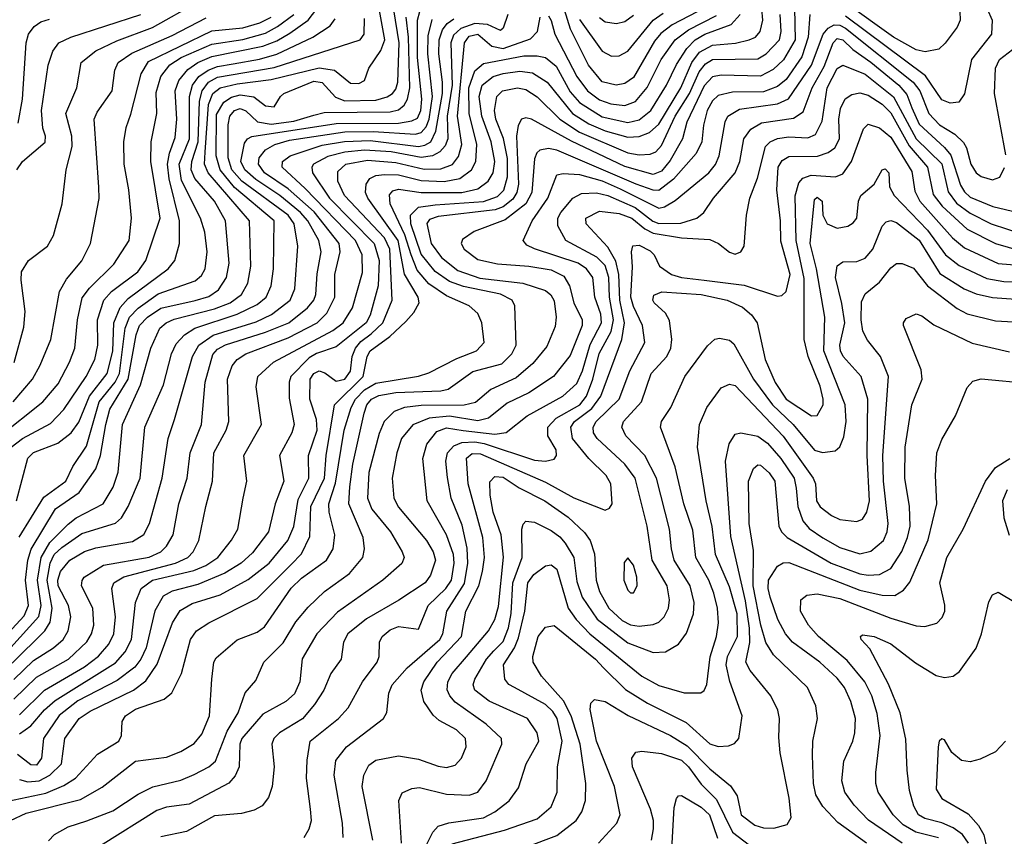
# Model space of a CAD drawing. Extents: x 997028 to 1115134, y 536408 to 618974.
# Tile 289 of 473: x 1021226 to 1024706, y 594219 to 597106. Entities that reach past the tile are written whole.
import ezdxf

# ---------------------------------------------------------------- set-up
doc = ezdxf.new("R2010")
doc.units = 0

msp = doc.modelspace()

# ---------------------------------------------------------------- linework, layer by layer
at = {"layer": '0CON10XD'}
for points in [[(1021194.1, 594885.9), (1021293.4, 594996.6), (1021301.6, 595035), (1021288.9, 595125), (1021301.8, 595205), (1021332.5, 595257.5), (1021397.1, 595322.9), (1021425.3, 595344.7), (1021520.9, 595395), (1021556.3, 595453.7), (1021573.7, 595506.3), (1021589.3, 595675), (1021652.7, 595815), (1021689.3, 595945), (1021721, 596015), (1021744.1, 596035), (1021772.2, 596047.8), (1021915, 596083.8), (1021969.5, 596105), (1022009.5, 596135), (1022031.7, 596175), (1022042.8, 596235), (1022038.6, 596395), (1021892.3, 596565), (1021879.2, 596595), (1021881.9, 596638.1), (1021893.4, 596806.6), (1021909, 596845), (1021934.6, 596865.4), (1021995, 596879.8), (1022115, 596895.1), (1022285, 596936.3), (1022338.2, 596928.2), (1022395, 596882.3), (1022425, 596880.8), (1022445, 596890.8), (1022460, 596935), (1022502.4, 596997.6), (1022516.1, 597035), (1022485.6, 597205)], [(1023963.2, 597205), (1023966.4, 597035), (1023925.8, 596964.2), (1023889.5, 596930.5), (1023845, 596906.4), (1023705, 596910.6), (1023675, 596903.9), (1023645, 596872.6), (1023584.1, 596744.1), (1023568.2, 596685), (1023525, 596609), (1023495, 596571), (1023465, 596559.4), (1023365, 596587.1), (1023176.6, 596676.6), (1023035, 596754.3), (1023015, 596759.4), (1023000, 596755), (1022987.4, 596732.6), (1022981.7, 596695), (1022989.3, 596525), (1022982.9, 596495), (1022968.5, 596471.5), (1022935, 596445.1), (1022906.4, 596433.6), (1022705, 596410), (1022675, 596400), (1022664.5, 596385.5), (1022680.2, 596315), (1022716.8, 596265), (1022775, 596218.9), (1022852.8, 596192.8), (1023004.3, 596174.3), (1023085, 596149.3), (1023103.6, 596133.6), (1023115, 596112.5), (1023122.6, 596055), (1023118.3, 596021.7), (1023089.4, 595950.6), (1023039.5, 595890.5), (1022980.2, 595839.8), (1022891.8, 595798.2), (1022837.1, 595752.9), (1022796.8, 595743.2), (1022645, 595742.2), (1022585.5, 595734.5), (1022549.2, 595720.8), (1022514.2, 595685.8), (1022496.7, 595643.3), (1022460.2, 595505), (1022455.6, 595415), (1022470.4, 595375), (1022536.4, 595295), (1022578.4, 595225), (1022585.3, 595205), (1022576.7, 595183.3), (1022509.6, 595125), (1022349.1, 595010.9), (1022275.7, 594934.3), (1022223.9, 594846.1), (1022216.1, 594765), (1022197.3, 594722.7), (1022166.2, 594695), (1022085, 594650.5), (1022010.6, 594565), (1022004, 594545), (1022001.9, 594465), (1021987.2, 594432.8), (1021965, 594406.9), (1021825, 594333), (1021745, 594321.3), (1021710.1, 594309.9), (1021511.1, 594185)], [(1021206.4, 595893.6), (1021240.4, 596019.6), (1021244.8, 596075), (1021230.6, 596185), (1021232, 596215), (1021257.1, 596255), (1021324.7, 596305.3), (1021345, 596343.3), (1021375.4, 596455), (1021389.7, 596575), (1021411.5, 596658.5), (1021410.4, 596695), (1021388.4, 596775), (1021428, 596865), (1021443.3, 596955), (1021495, 596995.6), (1021568.7, 597031.3), (1021695, 597078.1), (1021859.3, 597170.7)], [(1023650.3, 597149.7), (1023532.3, 597087.7), (1023492, 597058), (1023469.5, 597030.5), (1023395, 596902.1), (1023365, 596881.1), (1023334.8, 596875.2), (1023285, 596887), (1023236.8, 596945), (1023172.3, 597072.3), (1023141.1, 597175)], [(1021193.9, 594275), (1021249.3, 594300.7), (1021440.8, 594349.2), (1021517.7, 594392.3), (1021635, 594484.1), (1021745, 594498.6), (1021795, 594518.2), (1021842.9, 594547.1), (1021869.7, 594580.3), (1021896.5, 594645), (1021904.7, 594775), (1021912.4, 594835), (1021919.9, 594850.1), (1021995, 594913.2), (1022065, 594940.9), (1022090.8, 594959.2), (1022185, 595096.5), (1022221.7, 595131.7), (1022310, 595195), (1022334.1, 595235), (1022340.3, 595285), (1022319.6, 595365), (1022319.1, 595395), (1022342.3, 595467.7), (1022372.3, 595655), (1022397.2, 595735), (1022413.2, 595765), (1022445, 595797.2), (1022485, 595820.9), (1022635, 595846.1), (1022672.2, 595857.8), (1022771.5, 595908.5), (1022840.5, 595935), (1022867.8, 595965), (1022859.5, 596035), (1022845, 596067.8), (1022814.2, 596095), (1022735, 596130.4), (1022672.5, 596172.5), (1022631.2, 596221.2), (1022609.1, 596275), (1022587.7, 596345), (1022535.9, 596455), (1022532.8, 596487.2), (1022545, 596501.6), (1022565, 596507.3), (1022645.5, 596495.5), (1022789.2, 596495), (1022845, 596508.5), (1022882.3, 596535), (1022899.6, 596565), (1022905.1, 596605), (1022892.3, 596675), (1022859.7, 596765), (1022850.1, 596835), (1022860.7, 596875), (1022899.5, 596905), (1022935, 596916.6), (1022994.2, 596924.2), (1023038.5, 596918.5), (1023090.9, 596885), (1023180.3, 596775), (1023237.9, 596737.9), (1023295, 596713.1), (1023375, 596690.9), (1023415, 596692.9), (1023452.4, 596707.6), (1023485, 596736.9), (1023562.5, 596865), (1023601.6, 596955), (1023629, 596991), (1023675, 597016.7), (1023756.4, 597023.6), (1023804.4, 597035), (1023826.2, 597045), (1023843.2, 597065), (1023853, 597105), (1023849, 597145)], [(1021199.4, 594830.6), (1021314.7, 594945.3), (1021334.1, 594975.9), (1021340.6, 595025), (1021323.2, 595125), (1021334, 595185), (1021348.2, 595215), (1021375, 595240.6), (1021445, 595289), (1021564.2, 595325.8), (1021585.2, 595344.8), (1021609.1, 595385), (1021651.2, 595485), (1021667.8, 595665), (1021734, 595815), (1021762.4, 595925), (1021779.5, 595960.5), (1021808, 595992), (1021844.5, 596015.5), (1021995, 596064.6), (1022065, 596099.4), (1022096.7, 596125), (1022114.8, 596165), (1022123.1, 596225), (1022125.2, 596395), (1021985, 596512.9), (1021934.5, 596575), (1021919.8, 596625), (1021921.2, 596771.2), (1021946.9, 596815), (1021975, 596832.2), (1022005, 596840.1), (1022053.5, 596833.5), (1022095, 596802.1), (1022125, 596798.1), (1022147.5, 596835), (1022160, 596845), (1022265, 596889.2), (1022295, 596883.9), (1022342.7, 596832.7), (1022375, 596819.5), (1022485, 596821.8), (1022525, 596833.3), (1022543.2, 596845), (1022555, 596860.7), (1022562, 596885), (1022567.5, 597025), (1022548.8, 597141.2)], [(1021205, 594703.3), (1021285, 594781.9), (1021398.8, 594845), (1021463.6, 594906.4), (1021480.2, 594935), (1021487.7, 594965), (1021484.8, 595025), (1021444.8, 595105), (1021446.1, 595123.9), (1021453.6, 595135), (1021522, 595178), (1021683.9, 595206.1), (1021724.6, 595225), (1021745, 595244.7), (1021768.9, 595285), (1021788.3, 595395), (1021817.4, 595485), (1021828.8, 595575), (1021868.3, 595675), (1021881.5, 595825), (1021908, 595922), (1021925, 595941.3), (1021952.9, 595957.1), (1022095, 596001.1), (1022177.7, 596035), (1022242.7, 596087.3), (1022265.2, 596115), (1022272.6, 596135), (1022277.2, 596207.2), (1022291.2, 596285), (1022283.1, 596325), (1022244.1, 596395), (1022218.6, 596425), (1022145, 596484.2), (1022060.7, 596540.7), (1022022.2, 596575), (1022008, 596605), (1022020.7, 596669.3), (1022031.3, 596685), (1022046.6, 596693.4), (1022345, 596739.1), (1022565, 596740.5), (1022611.6, 596748.4), (1022631.5, 596758.5), (1022643.9, 596785), (1022647.9, 596825), (1022632.3, 596972.3), (1022631.6, 597105), (1022639.7, 597135)], [(1021214.3, 595405), (1021255, 595555.4), (1021275, 595576.1), (1021360.6, 595609.4), (1021408.2, 595645), (1021435, 595683.3), (1021472.6, 595775), (1021535.1, 595855), (1021555, 595934.2), (1021558.7, 596035), (1021580.9, 596089.1), (1021609.7, 596120.3), (1021750.8, 596225), (1021774.7, 596255.3), (1021790.9, 596315), (1021790.2, 596395), (1021754, 596544), (1021748.5, 596595), (1021755.1, 596634.9), (1021775, 596689.2), (1021781.4, 596755), (1021775.2, 596855), (1021788.4, 596891.6), (1021820.1, 596929.9), (1021855.5, 596954.5), (1021905, 596976), (1022085, 597012.3), (1022135, 597031.9), (1022181.2, 597058.8), (1022245.5, 597104.5), (1022275.9, 597145)], [(1024549, 597135), (1024549.7, 597105), (1024539.8, 597080.2), (1024497.3, 597022.7), (1024475, 597002.2), (1024426.8, 596993.2), (1024395, 596999.6), (1024315, 597044.8), (1024145, 597166.2)], [(1024646.2, 597145), (1024662.9, 597105), (1024661.3, 597055), (1024590.2, 596965), (1024565.3, 596844.7), (1024545, 596814.4), (1024515, 596811.5), (1024485, 596823.4), (1024428, 596908), (1024145, 597118.4)], [(1021149.3, 595630.7), (1021307.1, 595755), (1021361.5, 595818.5), (1021402.2, 595895), (1021421.3, 595945), (1021430, 596045), (1021447.2, 596122.8), (1021472.5, 596157.5), (1021558.5, 596241.5), (1021612.7, 596325), (1021621.2, 596405), (1021611.8, 596505), (1021594.7, 596595), (1021594.2, 596675), (1021602.2, 596725), (1021618.2, 596771.8), (1021654.8, 596915), (1021681.4, 596958.6), (1021905, 597066.4), (1022015, 597077.8), (1022075, 597094.9), (1022114.5, 597115.5)], [(1021185, 594936.8), (1021241.2, 594998.8), (1021257, 595035), (1021245.9, 595125), (1021254.4, 595195), (1021266.2, 595233.8), (1021353, 595377), (1021435.8, 595435), (1021495, 595517.9), (1021511.5, 595565), (1021529.8, 595675), (1021545, 595729.2), (1021609, 595835), (1021637.5, 595992.5), (1021649.4, 596025), (1021677.9, 596055), (1021725, 596086.2), (1021846.5, 596113.5), (1021895, 596127.7), (1021928.7, 596151.3), (1021956.4, 596195), (1021965.9, 596245), (1021953.5, 596395), (1021914.8, 596465), (1021845, 596544.4), (1021832.4, 596575), (1021834.3, 596605), (1021856.5, 596675), (1021861.9, 596818.1), (1021870.7, 596855), (1021893, 596885), (1021925, 596903.4), (1022125, 596937.6), (1022428.8, 597035), (1022443.5, 597055), (1022445, 597110)], [(1021196.1, 595595), (1021235.8, 595625), (1021335, 595678.1), (1021382, 595728), (1021461, 595845), (1021491.3, 595905), (1021501.9, 595955), (1021500.3, 596045), (1021523.6, 596115), (1021550.2, 596145), (1021643.2, 596215), (1021672.1, 596255), (1021721.9, 596405), (1021689.1, 596605), (1021690, 596675), (1021710.6, 596775), (1021708.7, 596848.7), (1021724.5, 596905), (1021756.1, 596946.1), (1021797.2, 596972.8), (1021905, 597019.2), (1022015, 597036.1), (1022095, 597059.1), (1022137.7, 597082.3), (1022195.2, 597124.8)], [(1021202.9, 595755), (1021270.7, 595835), (1021298.6, 595885), (1021335.8, 595975), (1021366.8, 596145), (1021391.3, 596188.7), (1021445, 596253.5), (1021476.7, 596315), (1021506.2, 596473.8), (1021505.3, 596514.7), (1021488.9, 596755), (1021500.1, 596779.9), (1021553.2, 596855), (1021562.1, 596927.9), (1021573.5, 596955), (1021621.7, 596988.3), (1021765, 597049.9), (1021885, 597113.1)], [(1021205, 594773.2), (1021275, 594840.7), (1021345, 594885.6), (1021379, 594915), (1021397.4, 594945), (1021406.9, 594995), (1021398.5, 595035), (1021361.7, 595105), (1021360.2, 595125), (1021370, 595155), (1021403.2, 595195), (1021455, 595225.9), (1021495, 595238.8), (1021625, 595260.8), (1021664.2, 595285.8), (1021685.2, 595325), (1021729.8, 595485), (1021751.1, 595625), (1021772.7, 595692.7), (1021836.2, 595915), (1021859.4, 595955), (1021909.6, 595990.4), (1022061.7, 596038.3), (1022115.7, 596064.3), (1022182, 596115), (1022198.1, 596155), (1022208.7, 596305), (1022196.6, 596385), (1022175.4, 596415), (1022011.4, 596535), (1021975.3, 596575), (1021962.3, 596617.7), (1021962.4, 596735), (1021968.6, 596765), (1021985, 596785.1), (1022005, 596791.9), (1022025, 596783.8), (1022066.7, 596745), (1022115, 596736.3), (1022195, 596747.2), (1022265, 596769), (1022302.1, 596777.9), (1022535, 596780.5), (1022565, 596788), (1022585, 596803.9), (1022597.1, 596825), (1022604.7, 596865.3), (1022600.2, 597045), (1022592.4, 597115)], [(1021215.4, 596575), (1021235.4, 596605), (1021316.2, 596673.8), (1021317.3, 596695), (1021307.7, 596722.3), (1021302.5, 596785), (1021326.5, 596945), (1021343.2, 596995), (1021364.6, 597025), (1021406.9, 597045), (1021653.9, 597125)], [(1022951.8, 597125), (1022935, 597076), (1022925, 597067.8), (1022879.7, 597089.7), (1022835, 597093.3), (1022785, 597075.6), (1022758.7, 597051.3), (1022749.4, 597025), (1022754.8, 596875), (1022736.9, 596765), (1022739, 596685), (1022730.2, 596659.8), (1022711.5, 596638.5), (1022685, 596624.9), (1022645, 596619.1), (1022539.1, 596639.1), (1022444.9, 596645.1), (1022375, 596638.4), (1022315, 596622.7), (1022264.2, 596595), (1022258.8, 596585), (1022260.9, 596565), (1022321.2, 596475), (1022479.3, 596315), (1022497, 596255), (1022492.8, 596165), (1022465, 596061.5), (1022450, 596035), (1022345, 595949.2), (1022275, 595926), (1022249.4, 595910.6), (1022184.8, 595845), (1022178.3, 595825), (1022178.2, 595768.2), (1022196.2, 595675), (1022187.9, 595645), (1022144.7, 595565), (1022159.4, 595475), (1022128.8, 595395), (1022105.2, 595295), (1022048.6, 595221.4), (1022008.9, 595185), (1021950.4, 595149.6), (1021855, 595109.7), (1021764.6, 595085.4), (1021732.5, 595067.5), (1021703.7, 595016.3), (1021672.4, 594885), (1021654.5, 594845), (1021633.2, 594816.8), (1021570.7, 594769.3), (1021431.9, 594698.1), (1021365, 594645.9), (1021310, 594565), (1021302.5, 594495), (1021285, 594470.7), (1021265, 594471.3), (1021218.4, 594508.4)], [(1021220.7, 596740.7), (1021235.5, 596825), (1021248.2, 597025), (1021257.5, 597055), (1021277.2, 597082.8), (1021301.1, 597098.9), (1021331.4, 597108.6)], [(1021223.7, 595276.3), (1021311.7, 595418.3), (1021388.8, 595475), (1021413.6, 595526.4), (1021461.6, 595598.4), (1021507.3, 595755), (1021563.8, 595825), (1021578.2, 595855), (1021598.6, 596015), (1021613.8, 596055), (1021644.1, 596085.9), (1021715, 596137.4), (1021846.6, 596183.4), (1021868.2, 596201.8), (1021881.6, 596225), (1021888.7, 596285), (1021880.2, 596355), (1021864.4, 596405), (1021797.8, 596537.8), (1021789.8, 596595), (1021825.8, 596685), (1021825.5, 596835), (1021836.1, 596875), (1021858.7, 596905), (1021891.8, 596928.2), (1021925, 596941.2), (1021980.3, 596950.3), (1022073.7, 596966.3), (1022135.3, 596984.7), (1022261.6, 597045), (1022323.4, 597085), (1022340.6, 597109.4)], [(1021225, 594420.2), (1021255, 594411), (1021295, 594415.4), (1021332.9, 594435), (1021373.1, 594475), (1021385.6, 594565), (1021435.7, 594635), (1021475, 594661.9), (1021627.8, 594735), (1021672, 594768), (1021712.2, 594827.8), (1021766, 594974), (1021793, 595017), (1021835, 595041.9), (1021935, 595072.6), (1022033.5, 595126.5), (1022107.4, 595185), (1022173.2, 595265), (1022195.4, 595314.6), (1022210.7, 595409.3), (1022247.7, 595485), (1022247, 595565), (1022277.2, 595655), (1022275, 595692.9), (1022251, 595765), (1022252.8, 595835), (1022265, 595854.8), (1022285, 595864.4), (1022305, 595857.4), (1022345, 595828.7), (1022375, 595835.2), (1022395, 595863.8), (1022401.6, 595915), (1022412.8, 595945), (1022431.6, 595968.4), (1022467.9, 595995), (1022509.9, 596035), (1022542.6, 596115), (1022534.2, 596295), (1022515, 596335.1), (1022373.8, 596485), (1022350.4, 596535), (1022350.4, 596569.6), (1022378.5, 596595), (1022455, 596609.8), (1022555, 596601), (1022655, 596577.8), (1022715, 596578.6), (1022755.9, 596594.1), (1022777.4, 596622.6), (1022789.2, 596665), (1022773.3, 596765), (1022798, 597025), (1022815, 597048.6), (1022845, 597055.1), (1022895, 597012.4), (1022935.4, 597004.6), (1023031.2, 597038.8), (1023056.7, 597065), (1023066, 597115)], [(1021225, 594581), (1021265, 594609.4), (1021313.7, 594666.3), (1021350.8, 594699.2), (1021565, 594831.9), (1021598.3, 594871.7), (1021621, 594915), (1021635.2, 595045), (1021654.8, 595095), (1021695.3, 595125), (1021841.5, 595158.5), (1021883.5, 595176.5), (1021925.8, 595205), (1021974.4, 595265.6), (1021997.2, 595305), (1022015.8, 595414.2), (1022029.3, 595475), (1022018, 595565), (1022080.6, 595675), (1022062.3, 595807.7), (1022068, 595845), (1022122.5, 595895), (1022332.5, 596007.5), (1022369.1, 596035), (1022402.1, 596087.9), (1022437.2, 596212.8), (1022436.7, 596275), (1022412.7, 596325), (1022235, 596509.5), (1022153.8, 596585), (1022154.7, 596605), (1022181.6, 596625), (1022295, 596662.1), (1022374, 596676), (1022465, 596679.2), (1022635, 596658.3), (1022657.6, 596662.4), (1022678.6, 596675), (1022697.4, 596712.6), (1022720.2, 596845), (1022720.5, 596885), (1022706.9, 596985), (1022708.1, 597035), (1022720.1, 597069.9), (1022737, 597093), (1022761, 597109)], [(1021225, 594648.8), (1021313, 594735), (1021455, 594818.4), (1021504.2, 594855.8), (1021541.4, 594898.6), (1021558.4, 594935), (1021564.8, 594995), (1021552.1, 595095), (1021558.4, 595115), (1021593.8, 595136.2), (1021776.2, 595185), (1021820.6, 595205), (1021839.5, 595225), (1021859.3, 595265), (1021883.7, 595385), (1021907.7, 595475), (1021912, 595575), (1021955.3, 595655), (1021964.7, 595685), (1021960.6, 595835), (1021977.4, 595882.6), (1021994.9, 595905.1), (1022025.4, 595925), (1022175, 595981.5), (1022277.1, 596035), (1022311.5, 596068.5), (1022340, 596125), (1022340.2, 596205), (1022358.6, 596285), (1022355.5, 596315), (1022266.4, 596426.4), (1022175, 596508), (1022091, 596565), (1022069.7, 596595), (1022072, 596618), (1022095, 596646.1), (1022128.2, 596665), (1022180.1, 596680.1), (1022375, 596709.4), (1022475, 596710.5), (1022625, 596701.5), (1022645, 596707.6), (1022662.1, 596727.9), (1022673.4, 596755), (1022685.1, 596834.9), (1022668.6, 596985), (1022670.3, 597049.7), (1022683.3, 597106.7)], [(1021327.6, 594202.4), (1021349.4, 594225), (1021397.6, 594252.4), (1021463.2, 594273.2), (1021555, 594308.8), (1021645, 594368.4), (1021696.1, 594393.9), (1021795, 594417), (1021843.1, 594436.9), (1021895, 594464.7), (1021917.9, 594485), (1021958.8, 594591.2), (1021998.6, 594655), (1022023.3, 594726.7), (1022060.2, 594769.8), (1022088.8, 594835), (1022156.9, 594903.1), (1022202.3, 594977.7), (1022245, 595029.6), (1022303.1, 595085), (1022392.1, 595147.9), (1022438.8, 595205), (1022444.1, 595235), (1022439.8, 595275), (1022389.3, 595395), (1022392.3, 595455), (1022403.7, 595535), (1022443.4, 595715), (1022453, 595745), (1022469, 595765), (1022495, 595777.3), (1022555, 595787.8), (1022715, 595794.1), (1022739.9, 595800.1), (1022827.5, 595862.5), (1022930, 595890), (1022965.7, 595925), (1022980.2, 595955), (1022976.2, 596095), (1022967.1, 596115), (1022925.3, 596135.3), (1022795, 596163.2), (1022745, 596180.5), (1022695, 596215.8), (1022645, 596277.3), (1022608, 596385), (1022607.4, 596415), (1022635, 596443.4), (1022695, 596452.2), (1022865, 596463.9), (1022915, 596480.8), (1022936.6, 596503.4), (1022949.8, 596550.2), (1022949.7, 596615), (1022936.5, 596686.5), (1022908.8, 596755), (1022904.6, 596785), (1022912.5, 596835), (1022932.1, 596855), (1022985, 596865.5), (1023015, 596859.8), (1023055, 596833.5), (1023135.2, 596755), (1023205, 596708.8), (1023375, 596636), (1023415, 596628.2), (1023455, 596630.4), (1023475, 596638.6), (1023495, 596661.6), (1023543.2, 596765), (1023593.4, 596845), (1023627.8, 596922.2), (1023649.6, 596950.4), (1023675.2, 596965.2), (1023835, 596967.4), (1023865, 596986), (1023911.2, 597035), (1023917.9, 597065), (1023914, 597125)], [(1024018.8, 597125), (1024012.8, 597045), (1023990.1, 596975), (1023934.7, 596895.3), (1023905, 596870.5), (1023855, 596850.8), (1023745, 596849.5), (1023695, 596838), (1023675, 596818.8), (1023656.2, 596785), (1023643.2, 596733.2), (1023636.7, 596675), (1023617.1, 596632.9), (1023537.3, 596542.7), (1023485, 596502.7), (1023465, 596503), (1023405, 596525.3), (1023125, 596645.5), (1023095, 596650.7), (1023064.7, 596645.3), (1023053.9, 596636.1), (1023045.2, 596614.8), (1023036.6, 596495), (1023014.9, 596455.1), (1022941.7, 596398.3), (1022832.8, 596357.2), (1022790.6, 596329.4), (1022786.2, 596315), (1022797.1, 596295), (1022845, 596257.9), (1022915, 596243.4), (1023025, 596234.8), (1023105, 596221.4), (1023149.2, 596199.2), (1023169.2, 596165), (1023184.7, 596105.3), (1023213.6, 596045), (1023213.7, 596025), (1023171.3, 595918.7), (1023112.4, 595845), (1023025, 595786.9), (1022949.5, 595750.5), (1022882.6, 595697.4), (1022845, 595688.3), (1022745, 595704.6), (1022672.9, 595697.1), (1022615, 595673.3), (1022575.8, 595625), (1022559.3, 595575), (1022542.7, 595485), (1022548.9, 595415), (1022565, 595382.3), (1022663.4, 595265), (1022687.2, 595225), (1022695.2, 595195), (1022677.9, 595142.1), (1022659.2, 595115), (1022566.1, 595053.9), (1022452, 594988), (1022385.9, 594935), (1022370.3, 594905), (1022361.8, 594845), (1022325.9, 594794.1), (1022300.9, 594735), (1022268.4, 594685), (1022225.4, 594634.6), (1022144.8, 594585.2), (1022124.1, 594565), (1022117.6, 594545), (1022125.3, 594465), (1022118.7, 594395), (1022105, 594355.8), (1022082.9, 594327.1), (1022055, 594311.2), (1022010.1, 594299.9), (1021915, 594291.7), (1021815, 594235.7), (1021725, 594217.1)], [(1023095, 597119.4), (1023105, 597103.3), (1023117.7, 597055), (1023195, 596905.3), (1023233.3, 596855), (1023275, 596822.5), (1023315, 596808.5), (1023365, 596803.4), (1023402.4, 596817.6), (1023443.6, 596866.4), (1023493.9, 596965), (1023543, 597035), (1023590.1, 597069.9), (1023689.4, 597120.6)], [(1023205, 597106.8), (1023285, 596994.6), (1023317.6, 596977.6), (1023345, 596978.4), (1023375, 596995.3), (1023465, 597104.5), (1023500.3, 597129.7)], [(1023275, 597113.7), (1023295, 597099.3), (1023335, 597092.3), (1023365, 597100), (1023395, 597122.7)], [(1023547.6, 596947.6), (1023583.7, 597005), (1023613.4, 597035), (1023647.9, 597055), (1023740.2, 597089.8), (1023772.3, 597125)], [(1022254, 594315), (1022240, 594425), (1022241.5, 594488.5), (1022253.1, 594555), (1022352.7, 594635), (1022386.7, 594673.3), (1022437.5, 594765), (1022490, 594835), (1022496.5, 594855), (1022498.2, 594905), (1022506.6, 594925), (1022535, 594948.9), (1022565, 594960.7), (1022635, 594951.4), (1022670.2, 595035), (1022732.7, 595095), (1022751.7, 595125), (1022761.4, 595185), (1022759.6, 595215), (1022734.9, 595284.9), (1022665.7, 595405), (1022650.7, 595555), (1022665, 595605.5), (1022700.1, 595649.9), (1022735, 595662.8), (1022793.7, 595653.7), (1022905, 595641.2), (1022945, 595646.6), (1023019.7, 595705), (1023146, 595775), (1023195, 595819.7), (1023214.9, 595865.1), (1023242, 595958), (1023281.9, 596035), (1023280, 596065), (1023258.5, 596125), (1023251.8, 596195), (1023229.5, 596225), (1023200, 596245), (1023045, 596296.1), (1023018.8, 596308.8), (1023005.5, 596325), (1023037, 596395), (1023092.5, 596475), (1023125, 596557.9), (1023147, 596563), (1023205, 596559.1), (1023285, 596536.2), (1023348.6, 596508.6), (1023485, 596439.8), (1023505.6, 596444.4), (1023543, 596467), (1023661.4, 596565), (1023685.9, 596594.1), (1023698.3, 596625), (1023719.1, 596745), (1023728.4, 596765), (1023769.7, 596790.3), (1023905, 596808.2), (1023943.1, 596826.9), (1024025.1, 596945), (1024066, 597055), (1024083.8, 597076.2), (1024105, 597087.6), (1024125, 597087), (1024145, 597076.1), (1024383.6, 596885), (1024407.4, 596855), (1024439.8, 596775), (1024477.6, 596735), (1024531.3, 596701.3), (1024561.8, 596671.8), (1024572.8, 596652.8), (1024587.5, 596595), (1024606.5, 596565), (1024625, 596552.1), (1024665, 596540.5), (1024690.9, 596549.1), (1024706.7, 596583.3)], [(1022737.5, 595487.5), (1022732.6, 595545), (1022738.5, 595575), (1022759.9, 595600.1), (1022789.2, 595610.8), (1022835, 595613.2), (1022868, 595608), (1023045, 595549.3), (1023085, 595545.2), (1023115, 595552.5), (1023123.2, 595565), (1023122.4, 595585), (1023092.8, 595635), (1023092.6, 595665), (1023122.5, 595697.5), (1023205.8, 595745), (1023229.2, 595775), (1023252.1, 595835), (1023273.9, 595926.1), (1023316, 596004), (1023325.3, 596045), (1023310.4, 596125), (1023308.6, 596195), (1023295, 596236.9), (1023266.5, 596266.5), (1023155.9, 596325), (1023127.9, 596377.9), (1023127.8, 596405), (1023139.1, 596425), (1023180.8, 596475), (1023211.4, 596491.4), (1023265, 596493.5), (1023305, 596484.1), (1023401.8, 596441.8), (1023464.1, 596394.1), (1023485, 596385.3), (1023563.1, 596386.9), (1023619.1, 596405), (1023643.8, 596425), (1023678.4, 596475), (1023755.4, 596564.6), (1023771.1, 596605), (1023785.6, 596685), (1023810.3, 596719.7), (1023848, 596742), (1023961.4, 596758.6), (1023995, 596780), (1024027, 596865), (1024069.1, 596940.9), (1024101.5, 597025), (1024115, 597039.2), (1024135, 597035.1), (1024170.8, 597000.8), (1024235, 596956.4), (1024333.6, 596875), (1024361.8, 596841.8), (1024378.9, 596795), (1024405, 596737.2), (1024494.7, 596654.7), (1024517.1, 596627.1), (1024551.3, 596521.3), (1024565, 596497.1), (1024585, 596478.3), (1024665.4, 596445.4), (1024755.2, 596424.8)], [(1024711.4, 596628.6), (1024671, 596845), (1024674.8, 596935), (1024688.9, 596965), (1024765.9, 597025)], [(1021161.3, 594338.7), (1021318.6, 594371.4), (1021381.9, 594398.1), (1021423.1, 594425), (1021500.6, 594509.4), (1021576.1, 594555), (1021585.4, 594575), (1021588, 594625), (1021599.6, 594645), (1021635, 594668.7), (1021736.2, 594703.8), (1021763.6, 594726.4), (1021798.2, 594795), (1021830, 594915), (1021850.4, 594945), (1021895, 594974.2), (1022065, 595060), (1022185, 595179.8), (1022222.5, 595217.5), (1022251.4, 595278.6), (1022255.1, 595385), (1022303, 595485), (1022309.4, 595565), (1022338.3, 595745), (1022439.7, 595845), (1022454.2, 595915), (1022464.5, 595935.5), (1022533.8, 595986.2), (1022591.1, 596038.9), (1022619.1, 596070.9), (1022637.8, 596105), (1022634.2, 596125), (1022586.5, 596206.5), (1022563.7, 596325), (1022456.3, 596475), (1022448, 596495), (1022450.6, 596525), (1022463.8, 596545), (1022484.8, 596555.2), (1022515, 596558.6), (1022565, 596557.3), (1022645, 596538.2), (1022726.3, 596533.7), (1022781.3, 596545), (1022823, 596575), (1022838.5, 596605), (1022842.2, 596665), (1022814.2, 596774.2), (1022813.8, 596865), (1022835, 596925.7), (1022865, 596951), (1023008.4, 596978.4), (1023055, 596978.9), (1023085, 596972.3), (1023121.7, 596941.7), (1023171.7, 596851.7), (1023205, 596813), (1023285, 596762.9), (1023375, 596742.3), (1023415, 596752), (1023456.3, 596785), (1023512, 596875), (1023547.6, 596947.6)], [(1023795.4, 596415.4), (1023807.2, 596475), (1023833.6, 596546.4), (1023861.8, 596658.2), (1023878.5, 596675), (1023905, 596686.5), (1023945, 596691.7), (1024011.3, 596688.7), (1024039.4, 596700.6), (1024062.5, 596747.5), (1024080.5, 596865), (1024115, 596933.6), (1024135, 596945.3), (1024215, 596913.5), (1024315, 596833.8), (1024395, 596685.2), (1024485, 596596.5), (1024508, 596498), (1024537.6, 596457.6), (1024585, 596422.6), (1024659.3, 596385), (1024775, 596347.2)], [(1022575.7, 594195), (1022566.4, 594345), (1022577.7, 594372.3), (1022612.3, 594387.7), (1022638.7, 594391.3), (1022735, 594368.2), (1022815, 594364.2), (1022845, 594375.4), (1022875.3, 594415), (1022930.3, 594545), (1022928.7, 594565), (1022875.1, 594615.1), (1022765, 594692.6), (1022746.2, 594715), (1022737.2, 594737.2), (1022738.9, 594765), (1022754, 594795), (1022805, 594853.3), (1022882.8, 594945), (1022905, 594985.6), (1022918, 595032), (1022935.5, 595205.5), (1022927.9, 595285), (1022899.7, 595365), (1022889, 595425), (1022888, 595472), (1022905, 595490.6), (1022935, 595489.3), (1022990.8, 595450.8), (1023081.8, 595405), (1023165, 595347), (1023222.7, 595292.7), (1023241.9, 595265), (1023257.9, 595217.9), (1023263.3, 595125), (1023275.6, 595085), (1023308.5, 595025), (1023355, 594981.7), (1023385, 594966.8), (1023415, 594962), (1023465, 594968), (1023485, 594976.4), (1023504.2, 594995), (1023518.9, 595025), (1023522.2, 595055), (1023514.1, 595104.1), (1023461.9, 595195), (1023444, 595315), (1023402, 595485), (1023364.6, 595534.6), (1023266.8, 595625), (1023253.8, 595645), (1023252.6, 595665), (1023263.7, 595685), (1023344.4, 595765), (1023382.2, 595865), (1023435.9, 595965), (1023427.4, 596025), (1023395, 596092), (1023386.2, 596125), (1023392.2, 596232.2), (1023388.2, 596285), (1023393.6, 596306.4), (1023415, 596309.2), (1023455, 596288.9), (1023468.6, 596275), (1023487.5, 596235), (1023529.5, 596205), (1023565, 596194.6), (1023644.9, 596184.9), (1023787.1, 596167.1), (1023905, 596129.2), (1023919.5, 596130.5), (1023934.6, 596145), (1023949.6, 596205), (1023916.9, 596323.1), (1023915.6, 596395), (1023902.2, 596505), (1023907.4, 596585), (1023921.2, 596608.8), (1023945, 596622.1), (1024046, 596624), (1024083.3, 596636.7), (1024107.2, 596652.8), (1024123.2, 596685), (1024121.2, 596755), (1024127.3, 596792.7), (1024143.5, 596826.5), (1024167.8, 596842.2), (1024195, 596847.8), (1024225, 596838.9), (1024275, 596807.5), (1024305, 596777), (1024369.8, 596659.8), (1024434.2, 596585), (1024455, 596488.2), (1024486.6, 596446.6), (1024575, 596365.6), (1024675, 596315.5), (1024765, 596288.5)], [(1022631.9, 594125), (1022686.2, 594233.8), (1022705.5, 594254.5), (1022743, 594267), (1022865.4, 594284.6), (1022905.4, 594305), (1022956.2, 594343.8), (1022989.5, 594390.5), (1023016.5, 594475), (1023060.6, 594555), (1023055.2, 594585.2), (1023020.4, 594635), (1022885, 594697.2), (1022834.3, 594735), (1022828.2, 594755), (1022834.3, 594775), (1022875.8, 594845), (1022901.9, 594875), (1022935, 594907.6), (1022954, 594956), (1022963.5, 595006.5), (1022968.8, 595115), (1023002.5, 595205), (1023001.2, 595305), (1023005, 595322), (1023015, 595332.9), (1023045, 595329.2), (1023105, 595299.8), (1023135, 595278.2), (1023154.3, 595255), (1023184.3, 595204.3), (1023195, 595120), (1023213.5, 595065), (1023266.6, 594986.6), (1023375, 594903.3), (1023465, 594868.6), (1023509, 594871), (1023555, 594898.2), (1023582.8, 594937.2), (1023608, 595005), (1023609.8, 595045), (1023596, 595105), (1023539.1, 595195), (1023530, 595235), (1023523.1, 595305), (1023476.8, 595485), (1023435.4, 595565.4), (1023368.6, 595635), (1023354.2, 595665), (1023360.3, 595685), (1023423.5, 595755), (1023458.1, 595855), (1023513.2, 595915), (1023527.8, 595945), (1023531.3, 595975), (1023522.5, 596042.5), (1023508.1, 596068.1), (1023468.8, 596105), (1023463.8, 596115), (1023467.7, 596132.3), (1023495.6, 596144.4), (1023635, 596134.5), (1023727.1, 596115), (1023780.4, 596090.4), (1023812.9, 596062.9), (1023833.1, 596035), (1023860.9, 595905), (1023896.6, 595823.4), (1023935.7, 595765), (1024025, 595705.3), (1024045, 595706.9), (1024065.6, 595745), (1024066.5, 595765), (1024055, 595810.6), (1024012.4, 595915), (1023998.3, 595975), (1023998.3, 596191.7), (1023971.1, 596325), (1023966.8, 596483.2), (1023980, 596530), (1023994.3, 596545.7), (1024023.4, 596556.6), (1024109, 596551), (1024135, 596561.8), (1024165.7, 596604.3), (1024209.1, 596720.9), (1024225, 596736.9), (1024265, 596724), (1024305, 596690.5), (1024379.7, 596569.7), (1024390.2, 596500.2), (1024407.1, 596465), (1024523.2, 596335), (1024565, 596299.6), (1024685, 596244.8), (1024845, 596230.7)], [(1022755, 594191.8), (1022939.9, 594240.1), (1023055, 594281.1), (1023105, 594323.5), (1023125.8, 594375), (1023127.1, 594465), (1023143.6, 594555), (1023126, 594635), (1023110.7, 594660.7), (1023084.7, 594685), (1022975.4, 594744.6), (1022955, 594756.2), (1022940.4, 594775), (1022936.2, 594825), (1022974.9, 594885.1), (1022989.2, 594920.8), (1023011.2, 595015), (1023021.7, 595115), (1023043.2, 595145), (1023085, 595175.3), (1023105, 595179.3), (1023125, 595162.9), (1023164.8, 595025), (1023193.2, 594985), (1023241.3, 594935), (1023425, 594785.2), (1023485, 594751.9), (1023575, 594726.7), (1023633.7, 594726.3), (1023645.3, 594734.7), (1023655, 594756.2), (1023667, 594853), (1023689, 594925), (1023696.1, 594973.9), (1023692.8, 595025), (1023679, 595079), (1023662.4, 595125), (1023615.6, 595205), (1023605, 595301.4), (1023573.6, 595395), (1023542.7, 595525), (1023490.4, 595665), (1023494.6, 595685), (1023527.3, 595735), (1023576.7, 595845), (1023656.6, 595953.4), (1023683.4, 595976.6), (1023699.5, 595980.5), (1023735, 595972.9), (1023750.5, 595960.5), (1023820.2, 595835), (1023887.4, 595745), (1023960.2, 595675), (1024035, 595584.7), (1024064, 595576), (1024108.5, 595581.5), (1024125, 595595.6), (1024139, 595631), (1024146.9, 595685), (1024143.5, 595745), (1024068, 595935), (1024072.4, 596055), (1024042.4, 596225), (1024019.9, 596315), (1024035, 596470), (1024045, 596478.2), (1024062.2, 596465), (1024064.4, 596415), (1024080, 596385), (1024115, 596369.2), (1024153.3, 596376.7), (1024172.4, 596387.6), (1024185.3, 596404.7), (1024190.5, 596465), (1024199.4, 596485), (1024246, 596525), (1024274.2, 596575), (1024285, 596579.2), (1024298.1, 596565), (1024300, 596515), (1024316.4, 596485), (1024435, 596361.7), (1024498.3, 596275), (1024546.6, 596236.6), (1024645, 596190.8), (1024705, 596181.1), (1024835, 596177.3)], [(1022474.7, 594205), (1022436.9, 594395), (1022442, 594435), (1022459.9, 594470.1), (1022485, 594487.6), (1022565, 594503.2), (1022635, 594491.9), (1022705, 594466.4), (1022735, 594462.1), (1022765, 594470.4), (1022787.3, 594495), (1022804.3, 594535.7), (1022801.4, 594565), (1022770.3, 594595), (1022708.6, 594628.6), (1022687, 594647), (1022654.2, 594695), (1022645.2, 594735), (1022653.9, 594765), (1022702.1, 594835), (1022787.7, 594925), (1022802.8, 595015), (1022848.3, 595105), (1022862.2, 595155), (1022868.8, 595205), (1022863.2, 595275), (1022810.7, 595465), (1022805, 595555.9), (1022825, 595571.9), (1022855, 595570.8), (1023085, 595471), (1023185, 595415.6), (1023295, 595372.5), (1023311.1, 595378.9), (1023320.5, 595395), (1023315.3, 595465), (1023298.8, 595495), (1023237.9, 595555), (1023179.8, 595625), (1023173.8, 595665), (1023187.5, 595685), (1023248.5, 595731.5), (1023279.6, 595775), (1023354.3, 595975.7), (1023363.9, 596035), (1023347.1, 596115), (1023344, 596205), (1023333, 596253), (1023305, 596302.4), (1023228.5, 596385), (1023227.1, 596405), (1023275, 596429.1), (1023345, 596421), (1023389.3, 596405), (1023435, 596366.4), (1023465, 596351.2), (1023565.5, 596334.5), (1023665, 596328.6), (1023695.8, 596315), (1023735, 596284.4), (1023755, 596277.8), (1023774.6, 596285.4), (1023786.4, 596305), (1023795.4, 596415.4)], [(1023015, 594180), (1023125, 594221.6), (1023193.4, 594275), (1023212.7, 594305), (1023225.3, 594345), (1023226.8, 594405), (1023206.7, 594545), (1023174.9, 594645), (1023147.6, 594697.6), (1023070.5, 594785), (1023040.7, 594835), (1023039.8, 594855), (1023058.9, 594925), (1023085, 594958.2), (1023115, 594964.7), (1023261, 594845), (1023289.8, 594815), (1023367.5, 594737.5), (1023445, 594689.6), (1023581.4, 594621.4), (1023665, 594545.7), (1023695, 594536.5), (1023731.2, 594538.8), (1023753, 594547), (1023767.8, 594565), (1023780, 594645), (1023735.7, 594765.7), (1023722.7, 594825), (1023727.9, 594855), (1023763.5, 594925), (1023761.9, 595005), (1023735, 595101.5), (1023685.5, 595215), (1023673.7, 595313.7), (1023652, 595405), (1023621.2, 595595), (1023628.8, 595675), (1023654.8, 595735.2), (1023705.3, 595804.7), (1023735, 595817.7), (1023755, 595813.3), (1023924.1, 595634.1), (1024031.1, 595485), (1024039.2, 595465), (1024042.6, 595405), (1024055, 595383.9), (1024095, 595353.5), (1024125, 595339.4), (1024185, 595331.8), (1024205, 595340.4), (1024220.7, 595365), (1024229.5, 595405), (1024221.4, 595565), (1024223.3, 595765), (1024200, 595845), (1024136.9, 595915), (1024127.5, 595935), (1024125.2, 595955.2), (1024142, 596035), (1024132.2, 596102.2), (1024110, 596195), (1024115, 596235.5), (1024135, 596250.7), (1024185, 596251.4), (1024215, 596263.6), (1024241, 596295), (1024275, 596376.2), (1024289, 596391), (1024305, 596396.8), (1024325, 596389.5), (1024405, 596326.6), (1024478.4, 596208.4), (1024564.1, 596154.1), (1024606.8, 596136.8), (1024665, 596124.5), (1024845, 596111.5)], [(1023271.8, 594195), (1023336.2, 594265), (1023348.2, 594295), (1023328.3, 594395), (1023265, 594555.7), (1023242.7, 594667.3), (1023245, 594690), (1023257.8, 594702.2), (1023295, 594695.3), (1023376.1, 594646.1), (1023526.8, 594575), (1023585, 594538.7), (1023665, 594457.7), (1023737.9, 594397.9), (1023761.4, 594361.4), (1023776.2, 594295), (1023825, 594258.1), (1023855, 594248.9), (1023891.9, 594248.1), (1023939.2, 594260.8), (1023953.3, 594285), (1023946, 594354), (1023914.3, 594514.3), (1023908.7, 594568.7), (1023911.8, 594635), (1023905.9, 594665), (1023881.1, 594715), (1023807.6, 594805), (1023792.3, 594835), (1023806.2, 594903.8), (1023805.5, 594955), (1023791.8, 595051.8), (1023739.1, 595279.1), (1023720.7, 595545), (1023733.9, 595606.1), (1023755, 595640.6), (1023774.5, 595645.5), (1023835, 595633.9), (1023869.2, 595609.2), (1023915.9, 595555), (1023963, 595485), (1023970.4, 595450.4), (1023976.7, 595385), (1023994.4, 595334.4), (1024016.7, 595306.7), (1024065, 595274), (1024125, 595240.4), (1024195, 595217.5), (1024235, 595226.9), (1024278.8, 595265), (1024292.4, 595295), (1024296.1, 595325), (1024279.7, 595475), (1024276.6, 595565), (1024296.8, 595845), (1024268.4, 595915), (1024223.1, 595973.1), (1024206.7, 596005), (1024200.4, 596045), (1024201.5, 596108.5), (1024215, 596136.9), (1024265, 596178.2), (1024305, 596228.9), (1024325, 596244.4), (1024345, 596244.4), (1024385, 596227.9), (1024435.2, 596165), (1024540, 596085), (1024575, 596066.5), (1024675, 596041.4), (1024845, 596031.9)], [(1024412.2, 595867.8), (1024350, 596025), (1024349.5, 596035), (1024359.9, 596050.1), (1024395, 596066.7), (1024415, 596059.6), (1024457.1, 596027.1), (1024592.5, 595962.5), (1024725, 595931.4)], [(1024219.2, 594195), (1024117.5, 594267.5), (1024065, 594323.9), (1024039.8, 594365), (1024031.6, 594405), (1024028.6, 594505), (1024029.7, 594555), (1024046.2, 594635), (1024039.9, 594679.9), (1024010.8, 594745), (1023890, 594860), (1023863.7, 594903.7), (1023845.3, 594965.3), (1023818, 595105), (1023819.6, 595229.6), (1023804.5, 595324.5), (1023801.7, 595475), (1023820.1, 595519.9), (1023835, 595532), (1023845, 595531.6), (1023875, 595504.2), (1023895.2, 595475), (1023909.7, 595315), (1023918.2, 595295), (1023938.2, 595275), (1024094.1, 595185), (1024195, 595147.2), (1024225, 595141.9), (1024265, 595144.4), (1024305, 595165.3), (1024343.7, 595226.3), (1024364.5, 595275), (1024373.7, 595315), (1024371.4, 595385), (1024354.2, 595485), (1024355.3, 595594.7), (1024379.7, 595745), (1024415.4, 595835), (1024412.2, 595867.8)], [(1024344.7, 594195), (1024225.7, 594275.7), (1024175, 594329.3), (1024142.4, 594375), (1024131.9, 594415), (1024139.4, 594485), (1024170.8, 594555), (1024178, 594585), (1024180.8, 594635), (1024163.8, 594695), (1024141.1, 594745), (1024115, 594777.5), (1024054.7, 594835), (1023958.1, 594905), (1023932.5, 594935), (1023905.9, 594985), (1023879.1, 595065), (1023871.9, 595095), (1023872.7, 595125), (1023905, 595174.1), (1023925, 595185.3), (1023945, 595186.7), (1024195, 595088.6), (1024275, 595071), (1024319.5, 595070.5), (1024350.5, 595089.5), (1024372.5, 595117.5), (1024436.7, 595266.7), (1024467.9, 595395), (1024462.9, 595495), (1024467.5, 595575), (1024485, 595622), (1024533.9, 595706.1), (1024575, 595806), (1024595, 595828.6), (1024625, 595836.2), (1024799.9, 595819.9)], [(1024473.4, 594213.4), (1024393.4, 594233.4), (1024349.3, 594259.3), (1024313.3, 594295), (1024260.3, 594375), (1024252.5, 594405), (1024251.9, 594445), (1024267.5, 594575), (1024256.5, 594653.5), (1024237.6, 594715), (1024212.9, 594765), (1024150.4, 594840.4), (1024049.4, 594925), (1024014.1, 594965), (1023985.9, 595015), (1023987.5, 595055), (1024008.2, 595071.8), (1024045, 595075.7), (1024125, 595060), (1024305, 594990.7), (1024395, 594963.3), (1024425, 594960.4), (1024467.8, 594972.2), (1024487, 594993), (1024495.6, 595015), (1024496.3, 595036.3), (1024478.4, 595115), (1024503.3, 595205), (1024560.4, 595305), (1024640, 595475), (1024675, 595523.1), (1024726.2, 595555)], [(1022369.7, 594215), (1022366.8, 594265), (1022336.9, 594435), (1022343.2, 594486.8), (1022381.5, 594535), (1022511.5, 594635), (1022523.1, 594656.9), (1022530.7, 594725), (1022542.9, 594755), (1022596, 594814), (1022710.9, 594915), (1022721.6, 594935), (1022735.9, 595015), (1022797.7, 595112.3), (1022810.5, 595185), (1022807.9, 595237.9), (1022789.5, 595319.5), (1022750.6, 595415), (1022737.5, 595487.5)], [(1024715.9, 595444.1), (1024700, 595405), (1024704.1, 595345), (1024723.4, 595283.4)], [(1023395, 595080), (1023408.8, 595105), (1023407.8, 595135), (1023395, 595178), (1023375, 595203.8), (1023362.8, 595187.2), (1023361.2, 595125), (1023375, 595089.2), (1023385, 595080), (1023395, 595080)], [(1024579.1, 594195), (1024558.3, 594225), (1024525, 594249), (1024485, 594267), (1024425, 594282), (1024402.8, 594295), (1024386.8, 594325), (1024371.2, 594381.2), (1024362.9, 594452.9), (1024358.1, 594561.9), (1024337.6, 594655), (1024296.6, 594756.6), (1024231.4, 594881.4), (1024200, 594915), (1024198, 594925), (1024205, 594930.8), (1024246.2, 594925), (1024305, 594899.2), (1024392.2, 594832.2), (1024465, 594788), (1024495, 594780.8), (1024525, 594784.5), (1024547.9, 594802.1), (1024606.4, 594883.6), (1024625.6, 594934.4), (1024652.1, 595047.9), (1024665, 595072.5), (1024685, 595081.9), (1024812.5, 595005)], [(1024710.6, 594555), (1024675, 594518.1), (1024621.2, 594491.2), (1024585, 594482.5), (1024555, 594487.1), (1024520.8, 594515), (1024495, 594560), (1024485, 594564), (1024476, 594555), (1024472.1, 594535), (1024464.8, 594385), (1024485, 594352.4), (1024578.3, 594298.3), (1024615, 594256.5), (1024633.9, 594223.9), (1024643.9, 594175), (1024638.1, 594095), (1024621.8, 594025), (1024629.2, 593999.2), (1024667.5, 593975), (1024765, 593949.5)], [(1023458.8, 594205), (1023465.7, 594245), (1023465.7, 594275), (1023456.2, 594315), (1023391.6, 594465), (1023389.1, 594495), (1023403.9, 594516.1), (1023425, 594520), (1023495, 594511.5), (1023565, 594488.3), (1023589.5, 594465), (1023635, 594403), (1023688.7, 594348.7), (1023745, 594233.5), (1023805, 594187.3)], [(1023528.7, 594131.3), (1023538.9, 594321.1), (1023547.9, 594352.1), (1023555, 594361.9), (1023565, 594363.6), (1023635, 594321.9), (1023664.4, 594295), (1023692.6, 594212.6)], [(1022230.9, 594215), (1022249.2, 594245), (1022257.3, 594275), (1022254, 594315)]]:
    msp.add_lwpolyline(points, dxfattribs=at)

doc.saveas('drawing.dxf')
